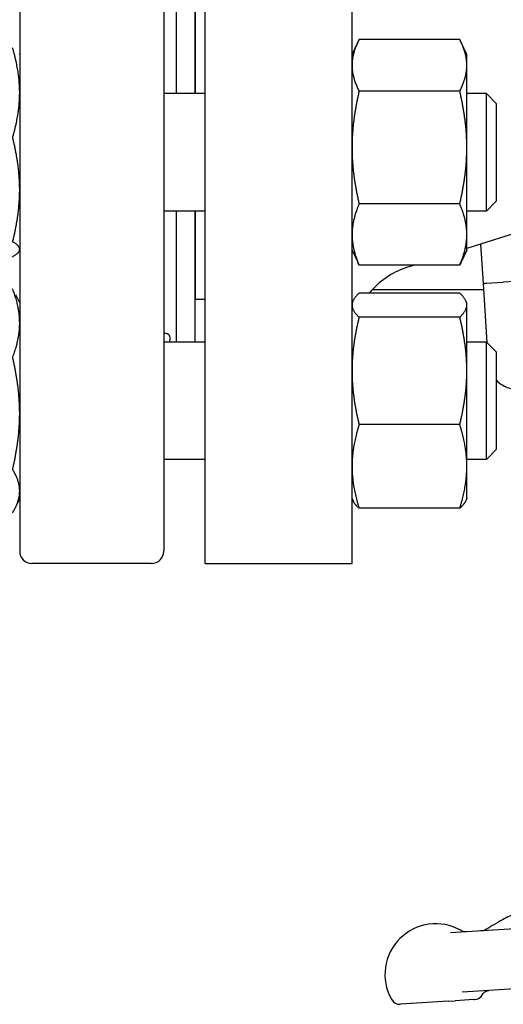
# Model space of a CAD drawing. Header units: inches. Extents: x 18 to 846, y -67 to 561.
# Tile 624 of 656: x 463.18 to 466.28, y 531.44 to 537.73. Entities that reach past the tile are written whole.
import ezdxf

# ---------------------------------------------------------------- set-up
doc = ezdxf.new("R2010")
doc.units = ezdxf.units.IN
doc.header["$LTSCALE"] = 24
doc.header["$MEASUREMENT"] = 0
doc.layers.add('Visible (ANSI)', color=7, linetype='Continuous', lineweight=30)

msp = doc.modelspace()

# ---------------------------------------------------------------- linework, layer by layer
at = {"layer": 'Visible (ANSI)'}
for p, q in [((464.36843, 534.25673), (464.36843, 541.75673)), ((465.30843, 534.25673), (465.30843, 541.75673)), ((463.18343, 541.67799), (463.18343, 534.33547)), ((464.10469, 541.67799), (464.10469, 534.33547)), ((464.18343, 538.75417), (464.18343, 537.25929)), ((464.30343, 538.75417), (464.30343, 537.25929)), ((464.30843, 537.25929), (464.30843, 538.75417)), ((465.30843, 537.50929), (465.34461, 537.58688)), ((465.99734, 537.60511), (465.35352, 537.60511)), ((466.04243, 537.50929), (466.00625, 537.58688)), ((463.18343, 537.50929), (463.18089, 537.51474)), ((466.04243, 537.44028), (466.04243, 537.50929)), ((466.04243, 536.91504), (466.04243, 537.44028)), ((464.36843, 537.25929), (464.10469, 537.25929)), ((465.99734, 537.27544), (465.35352, 537.27544)), ((466.16719, 537.25929), (466.04243, 537.25929)), ((466.16719, 536.50929), (466.16719, 537.25929)), ((466.22969, 537.19679), (466.16719, 537.25929)), ((466.22969, 537.19679), (466.22969, 536.57179)), ((466.04243, 536.35905), (466.04243, 536.91504)), ((465.99734, 536.55463), (465.35352, 536.55463)), ((466.98176, 536.56673), (466.04243, 536.26921)), ((466.22969, 536.57179), (466.16719, 536.50929)), ((464.36843, 536.50929), (464.10469, 536.50929)), ((464.18343, 536.50929), (464.18343, 535.67193)), ((464.30343, 536.50929), (464.30343, 535.67193)), ((464.30843, 535.94673), (464.30843, 536.50929)), ((466.16719, 536.50929), (466.04243, 536.50929)), ((466.04243, 536.25929), (466.04243, 536.35905)), ((463.18343, 536.25929), (463.18089, 536.25384)), ((465.30843, 536.25929), (465.34461, 536.18171)), ((466.04243, 536.25929), (466.00625, 536.18171)), ((466.14864, 536.0465), (466.13271, 536.29781)), ((465.99734, 536.16348), (465.35352, 536.16348)), ((465.7086, 536.16348), (465.65745, 536.14728)), ((464.30843, 536.06673), (464.30343, 536.06673)), ((466.16615, 536.04761), (466.27574, 536.05456)), ((466.16615, 536.04761), (466.27574, 536.05456)), ((466.59733, 536.07495), (466.27574, 536.05456)), ((464.30343, 536.00673), (464.30843, 536.00673)), ((465.43826, 536.00673), (466.15116, 536.00673)), ((466.14864, 536.0465), (466.15842, 536.04712)), ((466.14864, 536.0465), (466.15842, 536.04712)), ((466.17275, 535.66637), (466.14864, 536.0465)), ((466.16615, 536.04761), (466.15842, 536.04712)), ((466.15842, 536.04712), (466.16615, 536.04761)), ((463.18343, 535.92193), (463.15932, 535.97362)), ((464.30843, 535.94673), (464.36843, 535.94673)), ((465.30843, 535.92193), (465.31514, 535.93632)), ((465.99734, 535.98399), (465.35352, 535.98399)), ((466.04243, 535.92193), (466.03572, 535.93632)), ((466.04243, 535.90786), (466.04243, 535.92193)), ((466.04243, 535.48819), (466.04243, 535.90786)), ((465.99734, 535.83172), (465.35352, 535.83172)), ((464.36843, 535.67193), (464.10469, 535.67193)), ((466.16719, 535.67193), (466.04243, 535.67193)), ((466.16719, 534.92193), (466.16719, 535.67193)), ((466.22969, 535.60943), (466.16719, 535.67193)), ((466.22969, 535.60943), (466.22969, 534.98443)), ((466.04243, 534.87726), (466.04243, 535.48819)), ((465.99734, 535.14466), (465.35352, 535.14466)), ((466.22969, 534.98443), (466.16719, 534.92193)), ((464.36843, 534.92193), (464.10469, 534.92193)), ((466.16719, 534.92193), (466.04243, 534.92193)), ((466.04243, 534.67193), (466.04243, 534.87726)), ((463.18343, 534.67193), (463.15932, 534.62023)), ((465.30843, 534.67193), (465.31514, 534.65753)), ((466.04243, 534.67193), (466.03572, 534.65753)), ((465.99734, 534.60986), (465.35352, 534.60986)), ((464.02595, 534.25673), (463.26217, 534.25673)), ((464.36843, 534.25673), (465.30843, 534.25673)), ((465.93846, 531.89839), (467.51598, 531.99841)), ((467.41228, 531.60607), (466.01344, 531.51737)), ((465.92613, 531.45923), (465.61837, 531.43972)), ((465.92613, 531.45923), (465.96841, 531.46191)), ((466.08713, 531.46944), (465.96841, 531.46191)), ((466.08713, 531.46944), (466.09253, 531.46978))]:
    msp.add_line(p, q, dxfattribs=at)
for centre, radius, start, end in [((465.80843, 535.67062), 0.5, 107.574716, 141.189224), ((463.26217, 534.33547), 0.07874, 180, 270), ((464.02595, 534.33547), 0.07874, 270, 0), ((465.84399, 531.62937), 0.325, 60.632094, 209.004913), ((466.03403, 531.96708), 0.0625, 240.632094, 273.62798), ((465.61442, 531.50209), 0.0625, 209.004913, 273.62798), ((466.08856, 531.53215), 0.0625, 273.62798, 330.902281)]:
    msp.add_arc(centre, radius, start, end, dxfattribs=at)
msp.add_ellipse((466.3692, 535.55716), major_axis=(0.17596, 0.06988), ratio=0.9903423, start_param=3.5077861, end_param=4.0894164, dxfattribs=at)
for points, weights in [([(465.35352, 537.60511), (465.30843, 537.51677), (465.30843, 537.44028)], [1, 1.0379548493, 1]), ([(466.04243, 537.44028), (466.04243, 537.51677), (465.99734, 537.60511)], [1, 1.0379548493, 1]), ([(463.18343, 537.26512), (463.18343, 537.39791), (463.13834, 537.55124)], [1, 1.0379548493, 1]), ([(465.30843, 537.44028), (465.30843, 537.36378), (465.35352, 537.27544)], [1, 1.0379548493, 1]), ([(465.99734, 537.27544), (466.04243, 537.36378), (466.04243, 537.44028)], [1, 1.0379548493, 1]), ([(463.13834, 536.979), (463.18343, 537.13233), (463.18343, 537.26512)], [1, 1.0379548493, 1]), ([(465.35352, 537.27544), (465.30843, 537.0823), (465.30843, 536.91504)], [1, 1.0379548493, 1]), ([(466.04243, 536.91504), (466.04243, 537.0823), (465.99734, 537.27544)], [1, 1.0379548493, 1]), ([(463.18343, 536.64552), (463.18343, 536.80029), (463.13834, 536.979)], [1, 1.0379548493, 1]), ([(465.30843, 536.91504), (465.30843, 536.74777), (465.35352, 536.55463)], [1, 1.0379548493, 1]), ([(465.99734, 536.55463), (466.04243, 536.74777), (466.04243, 536.91504)], [1, 1.0379548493, 1]), ([(463.13834, 536.31205), (463.18343, 536.49076), (463.18343, 536.64552)], [1, 1.0379548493, 1]), ([(465.35352, 536.55463), (465.30843, 536.44982), (465.30843, 536.35905)], [1, 1.0379548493, 1]), ([(466.04243, 536.35905), (466.04243, 536.44982), (465.99734, 536.55463)], [1, 1.0379548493, 1]), ([(463.18343, 536.2647), (463.18343, 536.28667), (463.13834, 536.31205)], [1, 1.0379548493, 1]), ([(465.30843, 536.35905), (465.30843, 536.26829), (465.35352, 536.16348)], [1, 1.0379548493, 1]), ([(465.99734, 536.16348), (466.04243, 536.26829), (466.04243, 536.35905)], [1, 1.0379548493, 1]), ([(463.13834, 536.21735), (463.18343, 536.24272), (463.18343, 536.2647)], [1, 1.0379548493, 1]), ([(465.35352, 536.16348), (465.3488, 536.17272), (465.34461, 536.18171)], [1, 1.00383834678, 1.00690035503]), ([(466.00625, 536.18171), (466.00206, 536.17272), (465.99734, 536.16348)], [1.00690035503, 1.00383834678, 1]), ([(463.18343, 535.79304), (463.18343, 535.89489), (463.13834, 536.01251)], [1, 1.0379548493, 1]), ([(465.35352, 535.98399), (465.30843, 535.94319), (465.30843, 535.90786)], [1, 1.0379548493, 1]), ([(466.04243, 535.90786), (466.04243, 535.94319), (465.99734, 535.98399)], [1, 1.0379548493, 1]), ([(465.30843, 535.90786), (465.30843, 535.87252), (465.35352, 535.83172)], [1, 1.0379548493, 1]), ([(465.99734, 535.83172), (466.04243, 535.87252), (466.04243, 535.90786)], [1, 1.0379548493, 1]), ([(465.35352, 535.83172), (465.30843, 535.64762), (465.30843, 535.48819)], [1, 1.0379548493, 1]), ([(466.04243, 535.48819), (466.04243, 535.64762), (465.99734, 535.83172)], [1, 1.0379548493, 1]), ([(463.13834, 535.57357), (463.18343, 535.69119), (463.18343, 535.79304)], [1, 1.0379548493, 1]), ([(463.18343, 535.21578), (463.18343, 535.38184), (463.13834, 535.57357)], [1, 1.0379548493, 1]), ([(465.30843, 535.48819), (465.30843, 535.32875), (465.35352, 535.14466)], [1, 1.0379548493, 1]), ([(465.99734, 535.14466), (466.04243, 535.32875), (466.04243, 535.48819)], [1, 1.0379548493, 1]), ([(463.13834, 534.85799), (463.18343, 535.04973), (463.18343, 535.21578)], [1, 1.0379548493, 1]), ([(465.35352, 535.14466), (465.30843, 535.00136), (465.30843, 534.87726)], [1, 1.0379548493, 1]), ([(466.04243, 534.87726), (466.04243, 535.00136), (465.99734, 535.14466)], [1, 1.0379548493, 1]), ([(463.18343, 534.71967), (463.18343, 534.78387), (463.13834, 534.85799)], [1, 1.0379548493, 1]), ([(465.30843, 534.87726), (465.30843, 534.75316), (465.35352, 534.60986)], [1, 1.0379548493, 1]), ([(465.99734, 534.60986), (466.04243, 534.75316), (466.04243, 534.87726)], [1, 1.0379548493, 1]), ([(463.13834, 534.58135), (463.18343, 534.65547), (463.18343, 534.71967)], [1, 1.0379548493, 1]), ([(465.35352, 534.60986), (465.32558, 534.63514), (465.31514, 534.65753)], [1, 1.02317873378, 1.01804731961]), ([(466.03572, 534.65753), (466.02527, 534.63514), (465.99734, 534.60986)], [1.01804731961, 1.02317873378, 1])]:
    msp.add_rational_spline(points, weights, degree=2, dxfattribs=at)
for points, knots in [([(464.10469, 535.72999), (464.10863, 535.73004), (464.11234, 535.72981), (464.13395, 535.72663), (464.14406, 535.71549), (464.14406, 535.68985), (464.14253, 535.68139), (464.13959, 535.67186)], [1.50265182, 1.50265182, 1.50265182, 1.50265182, 1.57214716, 1.57214716, 1.93972371, 1.93972371, 2.08265504, 2.08265504, 2.08265504, 2.08265504]), ([(466.70757, 532.21498), (466.67685, 532.19843), (466.64613, 532.18188), (466.5847, 532.14877), (466.55398, 532.13221), (466.49256, 532.09909), (466.46185, 532.08253), (466.40043, 532.0494), (466.36972, 532.03283), (466.30831, 531.99969), (466.27761, 531.98312), (466.2469, 531.96655)], [0.4228722, 0.4228722, 0.4228722, 0.4228722, 0.6967656, 0.6967656, 0.970659, 0.970659, 1.2445523, 1.2445523, 1.5184457, 1.5184457, 1.792339, 1.792339, 1.792339, 1.792339]), ([(466.12984, 531.91052), (466.13011, 531.91054), (466.13038, 531.91056), (466.13066, 531.91058), (466.13068, 531.91058), (466.13071, 531.91058), (466.13072, 531.91058), (466.13095, 531.9106), (466.13111, 531.91061), (466.13146, 531.91063), (466.13163, 531.91064), (466.13226, 531.91068), (466.1327, 531.91071), (466.13402, 531.91079), (466.1349, 531.91085), (466.13726, 531.91101), (466.13877, 531.91111), (466.14177, 531.91134), (466.14319, 531.91145), (466.14547, 531.91165), (466.14597, 531.9117), (466.14679, 531.91178), (466.14709, 531.91181), (466.14752, 531.91186), (466.14766, 531.91188), (466.14793, 531.91191), (466.14806, 531.91192), (466.14843, 531.91196), (466.14864, 531.91199), (466.14917, 531.91206), (466.14941, 531.91209), (466.14983, 531.91215), (466.15, 531.91218), (466.15095, 531.91233), (466.15112, 531.91237), (466.15174, 531.91252), (466.15202, 531.9126), (466.15289, 531.91287), (466.15345, 531.91306), (466.15495, 531.91369), (466.15558, 531.91397), (466.15674, 531.91453), (466.15715, 531.91475), (466.15818, 531.91529), (466.15881, 531.91563), (466.16029, 531.91647), (466.16114, 531.91698), (466.16362, 531.91849), (466.16522, 531.9195), (466.17021, 531.92266), (466.1734, 531.92468), (466.18086, 531.9293), (466.18514, 531.93188), (466.20699, 531.94482), (466.22691, 531.95576), (466.2469, 531.96655)], [0, 0, 0, 0, 0.00208123, 0.00208123, 0.00221764, 0.00221764, 0.00235291, 0.00235291, 0.0045185, 0.0045185, 0.00681506, 0.00681506, 0.01293884, 0.01293884, 0.02519684, 0.02519684, 0.04558059, 0.04558059, 0.06315717, 0.06315717, 0.06756336, 0.06756336, 0.06977046, 0.06977046, 0.0708594, 0.0708594, 0.07194756, 0.07194756, 0.07413729, 0.07413729, 0.07849588, 0.07849588, 0.08337042, 0.08337042, 0.11145431, 0.11145431, 0.13020098, 0.13020098, 0.14776646, 0.14776646, 0.15657327, 0.15657327, 0.16091868, 0.16091868, 0.16677011, 0.16677011, 0.17454087, 0.17454087, 0.1895698, 0.1895698, 0.223438, 0.223438, 0.26855419, 0.26855419, 0.44693997, 0.44693997, 0.44693997, 0.44693997]), ([(466.14317, 531.50176), (466.1457, 531.50631), (466.14851, 531.5099), (466.15414, 531.51581), (466.15699, 531.51814), (466.1626, 531.52193), (466.16536, 531.52339), (466.17071, 531.52568), (466.17331, 531.5265), (466.17826, 531.52765), (466.18062, 531.52797), (466.18282, 531.52811)], [0.67900898, 0.67900898, 0.67900898, 0.67900898, 0.71629003, 0.71629003, 0.75357109, 0.75357109, 0.79085214, 0.79085214, 0.82813319, 0.82813319, 0.86541425, 0.86541425, 0.86541425, 0.86541425])]:
    msp.add_open_spline(points, degree=3, knots=knots, dxfattribs=at)

doc.saveas('drawing.dxf')
